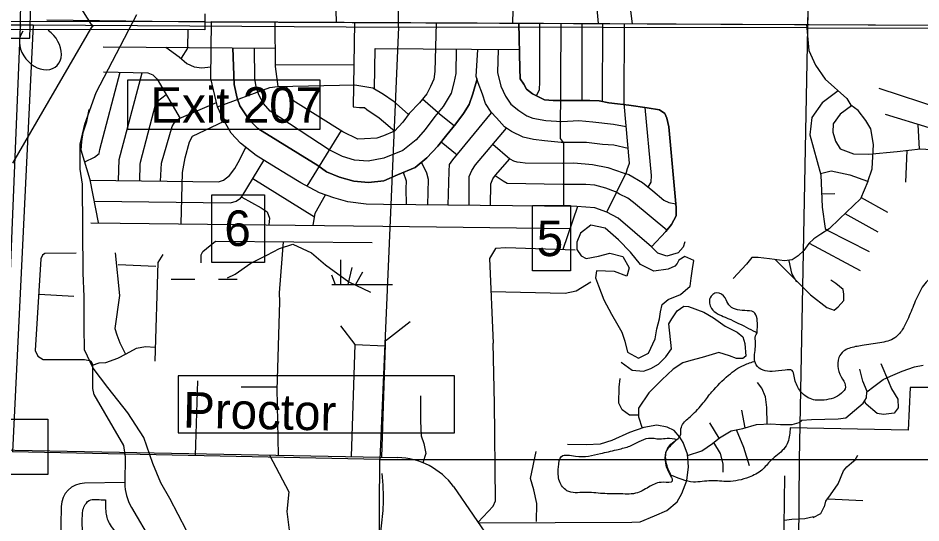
# Model space of a CAD drawing. Extents: x 408847 to 817539, y 923858 to 1151780.
# Drawn here: x 510743 to 522167, y 1071729 to 1078113 of the extents above; entities that cross this region are included whole.
import ezdxf

# ---------------------------------------------------------------- set-up
doc = ezdxf.new("R2010")
doc.units = 0
for name, color, linetype in [('County Route Divided Highway Outline and Fill', 7, 'Continuous'), ('County Routes Highway Center Lines', 7, 'Continuous'), ('Interstate Divided Highway Outline and Fill', 7, 'Continuous'), ('Interstate Ramps', 7, 'Continuous'), ('Interstates Related Text', 7, 'Continuous'), ('Lakes and Ponds', 7, 'Continuous'), ('Level 39', 7, 'Continuous'), ('Level 4', 7, 'Continuous'), ('Level 43', 7, 'Continuous'), ('Level 7', 7, 'Continuous'), ('Local Roads Improved', 7, 'Continuous'), ('Local Roads Paved', 7, 'Continuous'), ('Map Information Text and Cells', 7, 'Continuous'), ('Masks for Road Features', 7, 'Continuous'), ('Masks for Text', 7, 'Continuous'), ('Narrow River Creek and Branch and Slough', 7, 'Continuous'), ('Section Lines', 7, 'Continuous'), ('Swamps', 7, 'Continuous'), ('Township  and Range lines', 7, 'Continuous')]:
    doc.layers.add(name, color=color, linetype=linetype)

msp = doc.modelspace()

# ---------------------------------------------------------------- linework, layer by layer
at = {"layer": 'County Route Divided Highway Outline and Fill'}
for p, q in [((510398, 1072657), (515546, 1072556)), ((516254, 1072188), (518855, 1068413))]:
    msp.add_line(p, q, dxfattribs=at)
msp.add_arc((515528, 1071656), 900, 36.2342, 88.8745, dxfattribs=at)
at = {"layer": 'County Routes Highway Center Lines'}
for p, q in [((510398, 1072657), (515546, 1072556)), ((516254, 1072188), (518855, 1068413))]:
    msp.add_line(p, q, dxfattribs=at)
msp.add_arc((515528, 1071656), 900, 36.2342, 88.8745, dxfattribs=at)
at = {"layer": 'Interstate Divided Highway Outline and Fill'}
for p, q in [((510775, 1078011), (510781, 1079541)), ((510553, 1072640), (510775, 1078007)), ((510775, 1078007), (510775, 1078011))]:
    msp.add_line(p, q, dxfattribs=at)
at = {"layer": 'Interstate Ramps'}
for p, q in [((510769, 1079468), (511687, 1077998)), ((511687, 1078028), (510672, 1076277))]:
    msp.add_line(p, q, dxfattribs=at)
msp.add_ellipse((511026, 1077736), major_axis=(200, -233), ratio=0.750702, start_param=3.272761, end_param=8.200444, dxfattribs=at)
at = {"layer": 'Lakes and Ponds'}
for p, q in [((517991, 1075495), (517861, 1075393)), ((518173, 1075455), (517991, 1075495)), ((518339, 1075309), (518173, 1075455)), ((517861, 1075393), (517815, 1075281)), ((518492, 1075151), (518339, 1075309)), ((517815, 1075281), (517815, 1075185)), ((517815, 1075185), (517867, 1075105)), ((517867, 1075105), (517931, 1075071)), ((517931, 1075071), (518089, 1075103)), ((518089, 1075103), (518231, 1075141)), ((518231, 1075141), (518396, 1075099)), ((518396, 1075099), (518476, 1074953)), ((518620, 1074999), (518492, 1075151)), ((519180, 1075099), (519102, 1075053)), ((519292, 1075048), (519180, 1075099)), ((518476, 1074953), (518446, 1074849)), ((518786, 1074913), (518620, 1074999)), ((519054, 1074975), (518968, 1074939)), ((519082, 1075011), (519054, 1074975)), ((519102, 1075053), (519082, 1075011)), ((519258, 1074823), (519276, 1074943)), ((519276, 1074943), (519292, 1075048)), ((518061, 1074917), (518049, 1074827)), ((518049, 1074827), (518089, 1074727)), ((518291, 1074907), (518061, 1074917)), ((518446, 1074849), (518291, 1074907)), ((518968, 1074939), (518786, 1074913)), ((518089, 1074727), (518153, 1074550)), ((519126, 1074616), (519246, 1074723)), ((519246, 1074723), (519258, 1074823)), ((518970, 1074556), (519126, 1074616)), ((518153, 1074550), (518253, 1074368)), ((518872, 1074398), (518894, 1074492)), ((518894, 1074492), (518970, 1074556)), ((518860, 1074312), (518872, 1074398)), ((518253, 1074368), (518331, 1074230)), ((518826, 1074182), (518860, 1074312)), ((518331, 1074230), (518381, 1074142)), ((518381, 1074142), (518420, 1074028)), ((518804, 1074058), (518826, 1074182)), ((518420, 1074028), (518454, 1073888)), ((518720, 1073876), (518804, 1074058)), ((520095, 1074134), (520095, 1074134)), ((518454, 1073888), (518594, 1073814)), ((518594, 1073814), (518720, 1073876)), ((511851, 1072022), (511851, 1072022))]:
    msp.add_line(p, q, dxfattribs=at)
for points in [[(520095, 1074134), (520097, 1074196), (520051, 1074396), (519937, 1074414), (519735, 1074488), (519689, 1074574), (519585, 1074639), (519499, 1074574), (519517, 1074442), (519691, 1074330), (519957, 1074204), (520074, 1074145)], [(520074, 1074145), (520082, 1074141), (520090, 1074137)], [(520090, 1074137), (520092, 1074135), (520095, 1074134)], [(519080, 1072785), (518955, 1072800), (518861, 1072792), (518721, 1072802), (518602, 1072757), (518466, 1072695), (518317, 1072654), (518114, 1072606), (517795, 1072573), (517621, 1072571), (517580, 1072435), (517594, 1072256), (517688, 1072136), (517909, 1072115), (518140, 1072101), (518370, 1072096), (518579, 1072110), (518740, 1072193), (518906, 1072243), (519021, 1072259), (519003, 1072318), (518959, 1072404), (518929, 1072520), (518949, 1072646), (519026, 1072732), (519080, 1072785)], [(511851, 1072022), (511739, 1072025), (511662, 1072022), (511593, 1071961), (511564, 1071895), (511556, 1071823), (511556, 1071662), (511551, 1071402), (511546, 1071227), (511532, 1070996), (511527, 1070821), (511540, 1070771), (511554, 1070726), (511688, 1070695), (511871, 1070673), (512048, 1070631), (512141, 1070537), (512258, 1070468), (512391, 1070436), (512400, 1070476), (512384, 1070506), (512365, 1070535), (512349, 1070567), (512309, 1070638), (512280, 1070704), (512222, 1070858), (512188, 1071070), (512116, 1071273), (511949, 1071646), (511894, 1071727), (511853, 1071877), (511851, 1072022)]]:
    msp.add_spline(points, degree=3, dxfattribs=at)
at = {"layer": 'Level 4'}
for p, q in [((511108, 1078089), (513104, 1078066)), ((510775, 1078007), (510775, 1078011)), ((510775, 1078007), (510775, 1078011)), ((510775, 1078007), (510775, 1078011)), ((510775, 1078011), (510775, 1078007)), ((510775, 1078007), (510775, 1078011))]:
    msp.add_line(p, q, dxfattribs=at)
at = {"layer": 'Level 7'}
for p, q in [((513104, 1078166), (513104, 1077966)), ((513104, 1078066), (483897, 1078112)), ((513104, 1077966), (483896, 1078012))]:
    msp.add_line(p, q, dxfattribs=at)
at = {"layer": 'Local Roads Improved'}
for p, q in [((513180, 1077350), (513189, 1078068)), ((513189, 1078068), (525950, 1078009)), ((515368, 1076805), (515509, 1076685)), ((511664, 1075523), (515360, 1075481)), ((515360, 1075481), (517728, 1075454)), ((518938, 1075416), (518757, 1075219)), ((518840, 1075140), (518757, 1075219))]:
    msp.add_line(p, q, dxfattribs=at)
for points in [[(515001, 1078059), (514981, 1076993), (515065, 1076981), (515126, 1076981), (515157, 1076958), (515310, 1076851), (515368, 1076805)], [(516033, 1078055), (516016, 1077438), (516005, 1077342), (515962, 1077250), (515913, 1077154), (515824, 1077043), (515690, 1076905), (515613, 1076797), (515506, 1076682), (515368, 1076624)], [(517081, 1078050), (517090, 1077476), (517094, 1077346), (517143, 1077277), (517178, 1077215), (517251, 1077154), (517328, 1077119), (517404, 1077081), (517515, 1077073), (517976, 1077069), (518094, 1077066), (518217, 1077043), (518328, 1077027), (518470, 1077012), (518704, 1076977), (518858, 1076954), (518927, 1076905), (518953, 1076847), (518976, 1076736), (519068, 1075719), (519068, 1075612), (519011, 1075504), (518938, 1075416)], [(515368, 1075757), (515146, 1075761), (514915, 1075788), (514739, 1075842), (514555, 1075903), (514321, 1076030), (514160, 1076126), (513953, 1076252), (513754, 1076375), (513558, 1076532), (513439, 1076659), (513336, 1076835), (513267, 1076993), (513180, 1077350)], [(513268, 1076990), (513930, 1077234), (514026, 1077250), (515004, 1077269), (515230, 1077231), (515368, 1077150)], [(515368, 1076624), (515284, 1076594), (515126, 1076586), (515042, 1076582), (514854, 1076674), (514221, 1077069), (514175, 1077127), (514145, 1077246)], [(515368, 1077150), (515491, 1077066), (515684, 1076895)], [(518757, 1075219), (518336, 1075581), (518194, 1075658), (518041, 1075715), (517815, 1075730), (515368, 1075757)], [(519178, 1075283), (519158, 1075217), (519096, 1075145), (518953, 1075104), (518840, 1075140)]]:
    msp.add_lwpolyline(points, dxfattribs=at)
at = {"layer": 'Local Roads Paved'}
for p, q in [((514770, 1078058), (514686, 1081211)), ((517004, 1078050), (517035, 1079580)), ((518088, 1078045), (517984, 1079120)), ((518409, 1078864), (518515, 1078042)), ((513104, 1078066), (525950, 1078009)), ((517876, 1078046), (517876, 1077070)), ((518137, 1077058), (518141, 1078045)), ((511821, 1077749), (513995, 1077733)), ((513995, 1077526), (514988, 1077522)), ((515862, 1077090), (516058, 1076920)), ((516263, 1076751), (516055, 1076916)), ((515368, 1076805), (515509, 1076685)), ((514829, 1076690), (514397, 1075988)), ((522149, 1076456), (522131, 1076767)), ((516097, 1076547), (516299, 1076385)), ((521989, 1076440), (521973, 1076038)), ((513713, 1076083), (514494, 1075598)), ((520910, 1075889), (521079, 1075895)), ((521409, 1075843), (521745, 1075657)), ((517823, 1075730), (517636, 1075186)), ((521205, 1075640), (521622, 1075411)), ((518757, 1075219), (518938, 1075416)), ((520979, 1075432), (521510, 1075160)), ((520752, 1075267), (521397, 1074920)), ((520322, 1075059), (520768, 1074613)), ((512011, 1074996), (512485, 1074978)), ((511450, 1074593), (511010, 1074619)), ((514962, 1072568), (515008, 1073986)), ((516770, 1073234), (516755, 1074001)), ((513014, 1073526), (512983, 1072580)), ((514017, 1073444), (513566, 1073444)), ((514016, 1073429), (514034, 1072586)), ((519941, 1072931), (519899, 1073153)), ((519613, 1072800), (519495, 1072994)), ((512097, 1072566), (512094, 1072234)), ((512097, 1072566), (512094, 1072234)), ((512095, 1072241), (511583, 1072232)), ((512095, 1072241), (511583, 1072232)), ((520993, 1072035), (521433, 1072014)), ((511288, 1071937), (511265, 1070533)), ((511288, 1071937), (511265, 1070533)), ((512177, 1071926), (512434, 1071485)), ((512177, 1071926), (512434, 1071485))]:
    msp.add_line(p, q, dxfattribs=at)
for points in [[(520734, 1078033), (520740, 1078212), (520817, 1078380), (520985, 1078511), (521131, 1078772), (521154, 1079056), (521154, 1079654), (521131, 1080015), (521031, 1080283), (521031, 1080590), (521116, 1080759), (521108, 1080943), (520993, 1081081), (520878, 1081151), (520801, 1081158), (520640, 1081120), (520541, 1081028), (520518, 1080897), (520541, 1080744), (520648, 1080629), (520794, 1080560), (520924, 1080537), (521029, 1080537)], [(513991, 1078064), (513995, 1077503), (514028, 1077250)], [(515001, 1078059), (514981, 1076993), (515065, 1076981), (515126, 1076981), (515157, 1076958), (515310, 1076851), (515368, 1076805)], [(516033, 1078055), (516016, 1077438), (516005, 1077342), (515962, 1077250), (515913, 1077154), (515824, 1077043), (515690, 1076905), (515613, 1076797), (515506, 1076682), (515368, 1076624)], [(518938, 1075416), (519011, 1075504), (519068, 1075612), (519068, 1075719), (518976, 1076736), (518953, 1076847), (518927, 1076905), (518858, 1076954), (518704, 1076977), (518470, 1077012), (518328, 1077027), (518217, 1077043), (518094, 1077066), (517976, 1077069), (517515, 1077073), (517404, 1077081), (517328, 1077119), (517251, 1077154), (517178, 1077215), (517143, 1077277), (517094, 1077346), (517090, 1077476), (517081, 1078050)], [(517301, 1077131), (517339, 1077211), (517343, 1077304), (517343, 1078049)], [(517650, 1075732), (517650, 1076532), (517630, 1076555), (517607, 1076590), (517616, 1078047)], [(518191, 1075659), (518440, 1076164), (518455, 1076210), (518474, 1076264), (518478, 1076279), (518413, 1077031), (518417, 1078044)], [(520719, 1078033), (520748, 1077703), (520832, 1077518), (520955, 1077342), (521231, 1077096), (521280, 1077010)], [(512810, 1077607), (512891, 1077733), (512895, 1077975)], [(512611, 1077745), (512783, 1077622), (512879, 1077538), (512971, 1077495), (513067, 1077484), (513182, 1077496)], [(513459, 1077737), (513477, 1077273), (513516, 1077100), (513550, 1077004), (513665, 1076828), (513777, 1076717), (514536, 1076248), (514647, 1076168), (514812, 1076103), (514992, 1076053), (515176, 1076034), (515372, 1076056)], [(515372, 1076056), (515176, 1076034), (514992, 1076053), (514812, 1076103), (514647, 1076168), (514536, 1076248), (513777, 1076717), (513665, 1076828), (513550, 1077004), (513516, 1077100), (513477, 1077273), (513459, 1077737)], [(515371, 1076341), (515172, 1076302), (515000, 1076318), (514850, 1076364), (514678, 1076448), (513934, 1076935), (513849, 1077035), (513788, 1077142), (513754, 1077246), (513738, 1077346), (513734, 1077737)], [(515253, 1077219), (515261, 1077729), (517086, 1077714)], [(516285, 1077721), (516281, 1077411), (516258, 1077296), (516223, 1077165), (516123, 1076997), (516016, 1076870), (515893, 1076705), (515782, 1076575), (515613, 1076440), (515371, 1076341)], [(518462, 1076466), (518282, 1076505), (518137, 1076513), (517937, 1076540), (517784, 1076540), (517615, 1076540), (517404, 1076559), (517266, 1076578), (517136, 1076609), (516986, 1076678), (516898, 1076740), (516798, 1076851), (516729, 1076924), (516656, 1077031), (516618, 1077150), (516564, 1077296), (516541, 1077376), (516561, 1077718)], [(516818, 1077716), (516810, 1077426), (516852, 1077254), (516910, 1077127), (516979, 1077023), (517078, 1076943), (517182, 1076878), (517255, 1076847), (517420, 1076816), (517623, 1076805), (517838, 1076816), (518014, 1076801), (518279, 1076770), (518438, 1076744)], [(511586, 1076296), (511710, 1076356), (511767, 1076402), (511779, 1076452), (512034, 1077428)], [(511825, 1077434), (512385, 1077419), (512450, 1077396), (512503, 1077342), (512795, 1076843)], [(512012, 1076059), (512024, 1076325), (512315, 1077421)], [(515372, 1076056), (515544, 1076130), (515767, 1076222), (515916, 1076348), (516054, 1076494), (516169, 1076636), (516284, 1076778), (516380, 1076905), (516449, 1077020), (516499, 1077154), (516550, 1077346)], [(516550, 1077346), (516499, 1077154), (516449, 1077020), (516380, 1076905), (516284, 1076778), (516169, 1076636), (516054, 1076494), (515916, 1076348), (515767, 1076222), (515544, 1076130), (515372, 1076056)], [(515368, 1076624), (515284, 1076594), (515126, 1076586), (515042, 1076582), (514854, 1076674), (514221, 1077069), (514175, 1077127), (514145, 1077246)], [(512285, 1076055), (512289, 1076260), (512293, 1076291), (512484, 1077031), (512507, 1077062), (512617, 1077147)], [(521121, 1077194), (520916, 1077043), (520786, 1076858), (520763, 1076636), (520901, 1076130), (520916, 1075723), (520955, 1075454), (520979, 1075432)], [(512546, 1076052), (512557, 1076279), (512691, 1076743), (512722, 1076793), (512780, 1076843), (513254, 1077045)], [(521289, 1077003), (521145, 1076898), (521058, 1076775), (521053, 1076672), (521084, 1076555), (521145, 1076458), (521314, 1076396), (521508, 1076391), (521866, 1076427), (522163, 1076458), (522495, 1076437), (522710, 1076345), (522843, 1076238), (522940, 1076028), (522930, 1075900), (522919, 1074580)], [(521494, 1076046), (521551, 1076207), (521566, 1076514), (521535, 1076713), (521469, 1076816), (521372, 1076944), (521280, 1077010)], [(511760, 1075527), (511656, 1076068), (511541, 1076444), (511549, 1076552), (511568, 1076667), (511614, 1076805), (511644, 1076958)], [(516184, 1075748), (516196, 1076179), (516200, 1076260), (516246, 1076321), (516735, 1076917)], [(518717, 1075975), (518754, 1076037), (518758, 1076122), (518679, 1076981)], [(521714, 1076898), (522818, 1076560), (522875, 1076539), (522931, 1076506), (522946, 1076450), (522944, 1076445)], [(512806, 1075510), (512822, 1076160), (512856, 1076344), (512910, 1076548), (512952, 1076621), (513351, 1076809)], [(516449, 1075745), (516449, 1076110), (516484, 1076187), (516530, 1076256), (516924, 1076721)], [(511657, 1076064), (513278, 1076041), (513343, 1076064), (513416, 1076122), (513485, 1076210), (513527, 1076287), (513626, 1076477)], [(516751, 1076517), (516967, 1076333), (517013, 1076306), (517055, 1076294), (517094, 1076291), (517159, 1076283), (517634, 1076279), (517776, 1076283), (518010, 1076260), (518206, 1076225), (518401, 1076156), (518470, 1076137), (518643, 1076034), (518773, 1075930), (518915, 1075811), (518976, 1075780), (519064, 1075766)], [(511708, 1075796), (513431, 1075777), (513504, 1075800), (513558, 1075838), (513577, 1075861), (513853, 1076314)], [(516721, 1075742), (516725, 1076018), (516752, 1076080), (516783, 1076126), (516965, 1076335)], [(515927, 1075751), (515936, 1076072), (515913, 1076153), (515848, 1076290)], [(515656, 1075754), (515652, 1075957), (515656, 1076053), (515618, 1076160)], [(518953, 1075433), (518528, 1075780), (518459, 1075834), (518351, 1075888), (518302, 1075918), (518179, 1075961), (518041, 1075999), (517926, 1076007), (517634, 1076007), (516933, 1076022), (516879, 1076049), (516779, 1076118)], [(520896, 1076147), (521033, 1076181), (521268, 1076130), (521491, 1076050)], [(521494, 1076046), (521402, 1075826), (521136, 1075575), (521004, 1075448), (520901, 1075381), (520814, 1075320), (520748, 1075263), (520687, 1075176), (520615, 1075105), (520538, 1075054), (520441, 1075043), (520252, 1075069), (520109, 1075084), (520027, 1075084), (519960, 1075002), (519792, 1074818)], [(514477, 1075491), (514501, 1075646), (514631, 1075878)], [(513573, 1075849), (513819, 1075715), (513895, 1075661), (513926, 1075581), (513916, 1075498)], [(513060, 1075018), (513060, 1075120), (513081, 1075161), (513239, 1075294), (515223, 1075274)], [(514098, 1075284), (514047, 1074639), (514052, 1074527), (514016, 1073406)], [(517790, 1075178), (516915, 1075209), (516785, 1075201), (516708, 1075071), (516754, 1074004)], [(511480, 1075141), (511081, 1075135), (511051, 1075115), (511030, 1075069), (510959, 1073908), (510994, 1073836), (511061, 1073795), (511582, 1073795), (511664, 1073780), (511685, 1073734), (511685, 1073427), (511700, 1073350)], [(511971, 1075146), (512027, 1074603), (511966, 1074189), (511992, 1074107), (512032, 1074005), (512103, 1073864)], [(512574, 1075125), (512513, 1075023), (512472, 1073775)], [(520497, 1075043), (520528, 1074889), (520594, 1074777)], [(516726, 1074657), (517667, 1074633), (517805, 1074664), (517989, 1074779)], [(520768, 1074613), (520978, 1074454), (521070, 1074419), (521121, 1074460), (521193, 1074541), (521193, 1074623), (521182, 1074679), (521090, 1074756), (521029, 1074797)], [(518375, 1073762), (518514, 1073659), (518657, 1073649), (518749, 1073680), (518846, 1073736), (518938, 1073828), (519009, 1073931), (518979, 1074248), (519015, 1074309), (519081, 1074411), (519168, 1074472), (519224, 1074467), (519419, 1074395), (519541, 1074324), (519689, 1074216), (519843, 1074140), (519914, 1074083), (519940, 1073996), (519950, 1073838), (519914, 1073807), (519833, 1073807), (519746, 1073843), (519610, 1073883)], [(515704, 1074273), (515417, 1074048), (515387, 1074027), (515387, 1073986), (515340, 1072559)], [(514824, 1074222), (515003, 1073986), (515386, 1073969)], [(511685, 1073723), (511767, 1073754), (511853, 1073759), (512007, 1073811), (512109, 1073867), (512242, 1073938), (512355, 1073959), (512478, 1073953)], [(519610, 1073883), (519398, 1073823), (519255, 1073782), (519153, 1073752), (519030, 1073675), (518887, 1073537), (518723, 1073373), (518595, 1073179), (518595, 1073071), (518638, 1072927)], [(519215, 1072582), (519393, 1072641), (519531, 1072734), (519618, 1072805), (519766, 1072892), (519914, 1072923), (520088, 1072974), (520267, 1072984), (520390, 1072974), (520538, 1072974), (520625, 1073000), (520661, 1073030), (520784, 1073035), (521121, 1073046), (521218, 1073056), (521438, 1073245), (521479, 1073312), (521484, 1073388), (521571, 1073455), (521689, 1073542), (521781, 1073583), (521929, 1073649), (522087, 1073705), (522195, 1073726)], [(521658, 1073746), (521755, 1073516), (521796, 1073424), (521873, 1073296), (521878, 1073184), (521827, 1073117), (521694, 1073102), (521612, 1073112), (521474, 1073230), (521454, 1073270)], [(521487, 1073390), (521433, 1073521), (521392, 1073675)], [(518595, 1073092), (518478, 1073092), (518386, 1073158), (518345, 1073245), (518350, 1073445), (518360, 1073557)], [(520221, 1072982), (520216, 1073189), (520201, 1073322), (520155, 1073434), (520099, 1073506)], [(511700, 1073352), (512078, 1072708), (512097, 1072566)], [(515836, 1073337), (515836, 1073020), (515842, 1072830), (515877, 1072733), (515903, 1072605), (515865, 1072491)], [(516563, 1071740), (516755, 1071942), (516785, 1072009), (516770, 1073257)], [(516569, 1071732), (518508, 1071738), (518616, 1071743), (518795, 1071820), (518953, 1071886), (519081, 1071994), (519142, 1072101), (519204, 1072265), (519224, 1072439), (519214, 1072597), (519158, 1072746), (519117, 1072812), (519045, 1072899), (518958, 1072940), (518825, 1072966), (518662, 1072935), (518478, 1072873), (518258, 1072771), (518110, 1072725), (517936, 1072715), (517695, 1072720)], [(519996, 1072452), (519925, 1072682), (519835, 1072906)], [(519664, 1072370), (519664, 1072478), (519633, 1072606), (519546, 1072746)], [(513926, 1072588), (514170, 1072123), (514144, 1071872), (514181, 1071572), (514170, 1071224), (514164, 1070975), (514154, 1070728), (514206, 1070373), (514216, 1070141)], [(517302, 1071748), (517307, 1071973), (517271, 1072147), (517225, 1072290), (517297, 1072633)], [(520947, 1071932), (520963, 1072004), (521024, 1072086), (521121, 1072224), (521188, 1072387), (521228, 1072439), (521290, 1072490), (521336, 1072526), (521367, 1072587)], [(520372, 1071225), (520431, 1071364), (520446, 1072326)], [(520804, 1071799), (520901, 1071850), (520952, 1071948)], [(520809, 1071804), (520697, 1071779), (520533, 1071774), (520437, 1071761)]]:
    msp.add_lwpolyline(points, dxfattribs=at)
for centre, radius, start, end in [((511588, 1071932), 300, 90.9934, 179.0451), ((511588, 1071932), 300, 90.9934, 179.0451), ((512694, 1072229), 600, 179.5123, 210.3384), ((512694, 1072229), 600, 179.5123, 210.3384)]:
    msp.add_arc(centre, radius, start, end, dxfattribs=at)
at = {"layer": 'Map Information Text and Cells'}
msp.add_lwpolyline([(509718, 1073040), (511118, 1073040), (511118, 1072340), (509718, 1072340)], close=True, dxfattribs=at)
at = {"layer": 'Masks for Road Features'}
for p, q in [((510892, 1077859), (510904, 1078314)), ((510392, 1077859), (510892, 1077859))]:
    msp.add_line(p, q, dxfattribs=at)
at = {"layer": 'Masks for Text'}
for points in [[(512131, 1077331), (514561, 1077331), (514561, 1076703), (512131, 1076703)], [(513193, 1075878), (513860, 1075878), (513860, 1075023), (513193, 1075023)], [(517251, 1075745), (517732, 1075745), (517732, 1074916), (517251, 1074916)], [(512769, 1072867), (516267, 1072867), (516267, 1073588), (512769, 1073588)]]:
    msp.add_lwpolyline(points, close=True, dxfattribs=at)
at = {"layer": 'Narrow River Creek and Branch and Slough'}
for p, q in [((511732, 1077174), (512245, 1078158)), ((521636, 1077225), (523602, 1076580)), ((511589, 1076771), (511732, 1077174)), ((511529, 1076517), (511589, 1076771)), ((511529, 1076201), (511529, 1076517)), ((511557, 1076012), (511529, 1076201)), ((511565, 1074887), (511557, 1076012)), ((513889, 1075115), (514049, 1075201)), ((514049, 1075201), (514219, 1075253)), ((514219, 1075253), (514454, 1075143)), ((513689, 1075015), (513889, 1075115)), ((514454, 1075143), (514632, 1074991)), ((513489, 1074875), (513689, 1075015)), ((514632, 1074991), (514928, 1074777)), ((511579, 1074592), (511565, 1074887)), ((513392, 1074827), (513489, 1074875)), ((514928, 1074777), (515202, 1074647)), ((511579, 1074204), (511579, 1074592)), ((511583, 1073916), (511579, 1074204)), ((511695, 1073688), (511583, 1073916)), ((511877, 1073441), (511695, 1073688)), ((512131, 1073123), (511877, 1073441)), ((522031, 1073443), (522005, 1072901)), ((523292, 1073439), (522031, 1073443)), ((512333, 1072809), (512131, 1073123)), ((522005, 1072901), (520512, 1072933)), ((512450, 1072480), (512333, 1072809)), ((512550, 1072236), (512450, 1072480)), ((512662, 1072038), (512550, 1072236)), ((512872, 1071634), (512662, 1072038))]:
    msp.add_line(p, q, dxfattribs=at)
for points in [[(522347, 1075874), (522341, 1075802), (522386, 1075684), (522436, 1075579), (522414, 1075479), (522390, 1075355), (522400, 1075169), (522418, 1075013), (522378, 1074921), (522235, 1074775), (522119, 1074584), (522031, 1074376), (521929, 1074170), (521837, 1074070), (521647, 1074006), (521423, 1073972), (521256, 1073936), (521186, 1073900), (521130, 1073822), (521120, 1073676), (521176, 1073545), (521212, 1073447), (521162, 1073369), (520944, 1073283), (520764, 1073301), (520620, 1073427), (520562, 1073587), (520536, 1073656), (520450, 1073662), (520285, 1073646), (520169, 1073660), (520081, 1073730), (520061, 1073810), (520075, 1074008), (520075, 1074094), (520095, 1074132)], [(519080, 1072785), (519124, 1072837), (519128, 1072901), (519152, 1072975), (519260, 1073085), (519413, 1073249), (519521, 1073385), (519733, 1073597), (519929, 1073726), (520071, 1073775)], [(520512, 1072933), (520484, 1072751), (520431, 1072663), (520267, 1072518), (520155, 1072398), (519993, 1072308), (519725, 1072252), (519513, 1072262), (519288, 1072246), (519003, 1072335)], [(519003, 1072335), (518978, 1072388), (518937, 1072566), (518950, 1072646), (519082, 1072787)], [(515289, 1068966), (515237, 1069113), (515246, 1069411), (515266, 1069655), (515278, 1069814), (515374, 1069917), (515354, 1070054), (515322, 1070330), (515316, 1070712), (515339, 1071005), (515340, 1071357), (515339, 1071653), (515366, 1071965), (515348, 1072355)]]:
    msp.add_spline(points, degree=3, dxfattribs=at)
at = {"layer": 'Section Lines'}
for p, q in [((515555, 1078000), (515571, 1083285)), ((520833, 1083168), (520733, 1077989)), ((515555, 1078000), (515320, 1072533)), ((520733, 1077989), (520627, 1072532)), ((515320, 1072533), (510672, 1072626)), ((515320, 1072533), (520627, 1072532)), ((520627, 1072532), (520577, 1067637)), ((520627, 1072532), (526133, 1072531))]:
    msp.add_line(p, q, dxfattribs=at)
msp.add_lwpolyline([(515286, 1067622), (515320, 1072533)], dxfattribs=at)
at = {"layer": 'Swamps'}
for p, q in [((514823, 1075056), (514823, 1074745)), ((514968, 1074959), (514915, 1074744)), ((515101, 1074899), (515012, 1074745)), ((512679, 1074811), (512979, 1074811))]:
    msp.add_line(p, q, dxfattribs=at)
for points in [[(514709, 1074868), (514757, 1074745)], [(513279, 1074811), (513515, 1074811)], [(514711, 1074745), (515480, 1074745)]]:
    msp.add_lwpolyline(points, dxfattribs=at)
at = {"layer": 'Township  and Range lines'}
for p, q in [((505367, 1078059), (510932, 1078027)), ((510932, 1078027), (510672, 1072626)), ((510934, 1078027), (515555, 1078000)), ((520733, 1077989), (515555, 1078000)), ((520733, 1077989), (526137, 1077977))]:
    msp.add_line(p, q, dxfattribs=at)

# ---------------------------------------------------------------- texts
at = {"layer": 'Interstates Related Text'}
msp.add_text('Exit 207', height=450, dxfattribs=at).set_placement((512416, 1076789))
at = {"layer": 'Level 39'}
msp.add_text('Proctor', height=450, rotation=358.8002, dxfattribs=at).set_placement((512827, 1072936))
at = {"layer": 'Level 43'}
for s, p in [('6', (513353, 1075231)), ('5', (517306, 1075103))]:
    msp.add_text(s, height=450, rotation=360, dxfattribs=at).set_placement(p)

doc.saveas('drawing.dxf')
